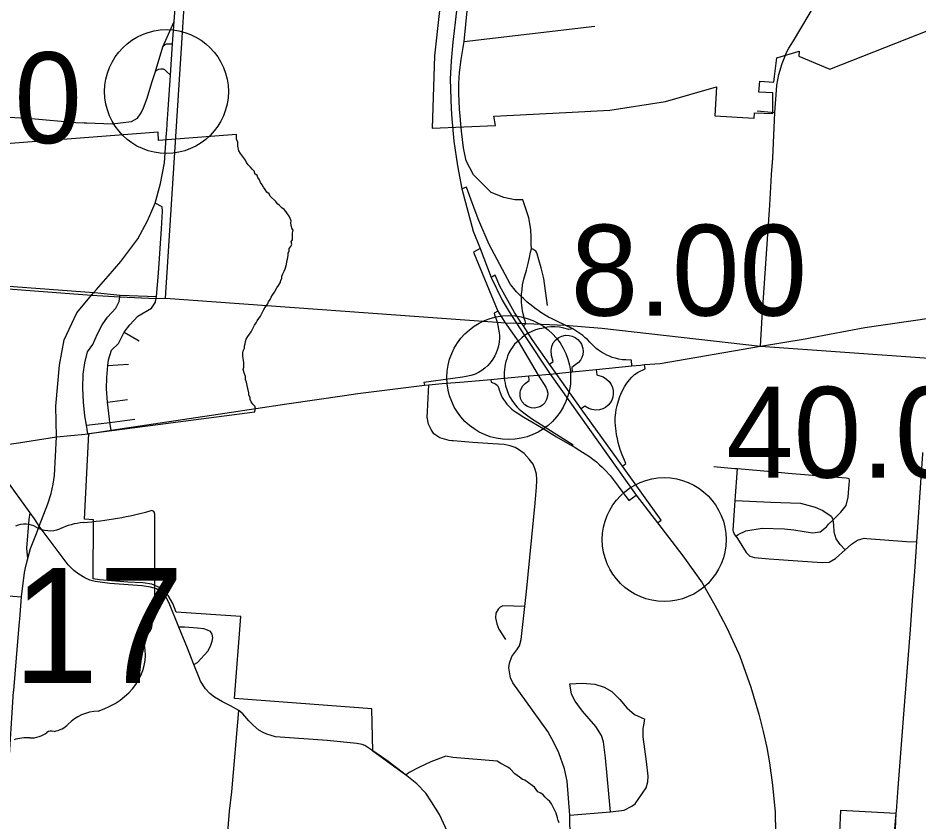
# Model space of a CAD drawing. Extents: x 1729596 to 1934326, y 644115 to 911751.
# Drawn here: x 1863218 to 1874118, y 715332 to 725068 of the extents above; entities that cross this region are included whole.
import ezdxf

# ---------------------------------------------------------------- set-up
doc = ezdxf.new("R2010")
doc.units = 0
for name, color, linetype in [('Default', 7, 'Continuous'), ('GM_X_City_Street', 7, 'Continuous'), ('GM_X_Corporation', 7, 'Continuous'), ('GM_X_County_Road', 7, 'Continuous'), ('GM_X_Interchange_Ramps', 7, 'Continuous'), ('GM_X_Interstate_Route', 7, 'Continuous'), ('GM_X_State_Route', 7, 'Continuous'), ('GM_X_State_Shield', 7, 'Continuous'), ('GM_X_Township', 7, 'Continuous')]:
    doc.layers.add(name, color=color, linetype=linetype)

msp = doc.modelspace()

# ---------------------------------------------------------------- linework, layer by layer
at = {"layer": 'Default'}
for centre in [(1865016, 724177), (1869161, 720714), (1871044, 718752)]:
    msp.add_circle(centre, 750, dxfattribs=at)
at = {"layer": 'GM_X_City_Street'}
for points in [[(1868565, 723967), (1868555, 724152), (1868555, 724279), (1868566, 724408), (1868586, 724564), (1868621, 724784), (1868726, 725857), (1868799, 726239), (1868851, 726695), (1868827, 727209), (1868807, 727404), (1868758, 727673), (1868701, 727938), (1868587, 728253), (1868398, 728627)], [(1872488, 724558), (1872527, 724652), (1872555, 724701), (1872608, 724792), (1872798, 725109), (1872854, 725199)], [(1864051, 723797), (1864359, 723788), (1864593, 723813), (1864664, 723856), (1864711, 723918), (1864738, 723982), (1864783, 724097), (1864840, 724285), (1864877, 724407), (1864971, 724717), (1865108, 725027)], [(1868621, 724784), (1870204, 724969)], [(1864971, 724717), (1864988, 724740), (1864999, 724748), (1865013, 724754), (1865022, 724755), (1865029, 724756), (1865088, 724755)], [(1872340, 723094), (1872344, 723173), (1872358, 723372), (1872383, 723923), (1872403, 724193), (1872408, 724256), (1872433, 724383), (1872471, 724517), (1872488, 724558)], [(1864877, 724407), (1864888, 724423), (1864892, 724428), (1864900, 724435), (1864924, 724449), (1864948, 724452), (1864975, 724451), (1864993, 724444), (1865010, 724430), (1865014, 724423), (1865063, 724375)], [(1860295, 724064), (1860907, 724019), (1862175, 723925), (1863380, 723850), (1863918, 723802), (1864019, 723798), (1864051, 723797)], [(1869331, 722867), (1869236, 722867), (1869101, 722896), (1868947, 722955), (1868734, 723170), (1868647, 723339), (1868614, 723495), (1868588, 723698), (1868565, 723967)], [(1872169, 723944), (1872383, 723923)], [(1872212, 721093), (1872230, 721446), (1872322, 722800), (1872340, 723094)], [(1864963, 722660), (1864966, 722724), (1864964, 722780), (1864879, 722826)], [(1869629, 721587), (1869587, 721913), (1869553, 722042), (1869526, 722139), (1869505, 722214), (1869499, 722231), (1869491, 722243), (1869479, 722252), (1869466, 722259), (1869451, 722269), (1869435, 722272), (1869433, 722335), (1869434, 722415), (1869427, 722508), (1869403, 722649), (1869331, 722867)], [(1864883, 721633), (1864890, 721673), (1864894, 721694), (1864919, 721979), (1864957, 722515), (1864963, 722660)], [(1861204, 721938), (1861282, 721948), (1861324, 721951), (1861384, 721952), (1862238, 721886), (1864135, 721745), (1864145, 721744)], [(1864065, 720034), (1864049, 720136), (1864029, 720252), (1864013, 720416), (1864004, 720587), (1864008, 720755), (1864028, 720891), (1864059, 721025), (1864125, 721116), (1864179, 721243), (1864237, 721354), (1864303, 721446), (1864401, 721554), (1864442, 721637), (1864452, 721692), (1864456, 721713)], [(1864145, 721744), (1864456, 721713), (1864894, 721694)], [(1864345, 720076), (1864330, 720171), (1864324, 720212), (1864301, 720416), (1864290, 720577), (1864292, 720713), (1864305, 720858), (1864315, 720929), (1864349, 721045), (1864433, 721128), (1864504, 721262), (1864574, 721351), (1864668, 721457), (1864834, 721554), (1864882, 721626), (1864883, 721633)], [(1864504, 721262), (1864687, 721160)], [(1864305, 720858), (1864557, 720876)], [(1868473, 719948), (1868439, 719951), (1868325, 719985), (1868252, 720034), (1868221, 720083), (1868189, 720148), (1868174, 720236), (1868176, 720301), (1868194, 720627)], [(1864301, 720416), (1864545, 720448)], [(1864049, 720136), (1864330, 720171), (1864632, 720209)], [(1869500, 719467), (1869501, 719481), (1869498, 719544), (1869483, 719601), (1869455, 719665), (1869408, 719726), (1869347, 719793), (1869281, 719844), (1869240, 719869), (1869180, 719887), (1869107, 719905), (1868970, 719910), (1868726, 719929), (1868487, 719947), (1868473, 719948)], [(1863425, 718991), (1863417, 719004), (1863365, 719074), (1863064, 719495), (1862780, 719861)], [(1873855, 715441), (1873857, 715465), (1873877, 715746), (1873947, 716636), (1874028, 717664), (1874053, 718013), (1874079, 718364), (1874102, 718723), (1874152, 719440), (1874176, 719789), (1874177, 719805)], [(1871643, 719638), (1871685, 719632), (1871898, 719613), (1871930, 719611), (1872345, 719575), (1872545, 719558), (1873038, 719516), (1873249, 719499), (1873266, 719497), (1873282, 719487)], [(1871910, 718795), (1871893, 718825), (1871884, 718844), (1871881, 718866), (1871905, 719225), (1871930, 719611)], [(1869907, 715157), (1869900, 715396), (1869899, 715413), (1869868, 715827), (1869835, 715976), (1869766, 716169), (1869706, 716295), (1869633, 716428), (1869209, 717017), (1869184, 717076), (1869162, 717200), (1869169, 717254), (1869199, 717336), (1869259, 717416), (1869292, 717466), (1869310, 717540), (1869356, 717943), (1869377, 718125), (1869483, 719193), (1869496, 719388), (1869500, 719467)], [(1873108, 719007), (1873184, 719082), (1873248, 719165), (1873272, 719267), (1873284, 719424), (1873289, 719457), (1873289, 719473), (1873282, 719487)], [(1871905, 719225), (1872336, 719207), (1872693, 719191), (1872873, 719146), (1872967, 719103), (1873064, 719034), (1873090, 718991)], [(1863335, 718522), (1863326, 718649), (1863352, 718996), (1863365, 719074)], [(1865891, 716681), (1865793, 716740), (1865693, 716789), (1865599, 716842), (1865542, 716888), (1865489, 716946), (1865427, 717038), (1865406, 717091), (1865346, 717238), (1865272, 717436), (1865166, 717693), (1865049, 717981), (1865007, 718057), (1864948, 718119), (1864895, 718154), (1864824, 718175), (1864722, 718193), (1864329, 718221), (1864152, 718243), (1864089, 718262), (1864027, 718290), (1863954, 718333), (1863894, 718379), (1863827, 718448), (1863475, 718913), (1863425, 718991)], [(1871910, 718795), (1871938, 718814), (1872034, 718859), (1872230, 718891), (1872502, 718881), (1872612, 718870), (1872839, 718832), (1872934, 718845), (1873008, 718907), (1873032, 718937), (1873090, 718991)], [(1873236, 718628), (1873174, 718692), (1873126, 718761), (1873102, 718841), (1873098, 718932), (1873090, 718991), (1873108, 719007)], [(1871910, 718795), (1871930, 718766), (1872038, 718596), (1872081, 718552), (1872139, 718533), (1872314, 718519), (1872835, 718481), (1872958, 718473), (1873043, 718480), (1873117, 718523), (1873236, 718628), (1873313, 718697), (1873383, 718745), (1873466, 718768), (1873496, 718767), (1873977, 718730), (1874102, 718723)], [(1860621, 718378), (1860914, 718355), (1861189, 718334), (1861303, 718328), (1861454, 718291), (1861510, 718276), (1861571, 718260), (1861726, 718203), (1861843, 718172), (1861975, 718156), (1862150, 718143), (1862696, 718105), (1862700, 718105), (1862947, 718084), (1863261, 718057)], [(1869356, 717943), (1869088, 717948), (1869058, 717932), (1869032, 717910), (1869003, 717862), (1868999, 717806), (1869016, 717730), (1869041, 717668), (1869120, 717543)], [(1865346, 717238), (1865390, 717263), (1865516, 717401), (1865549, 717463), (1865569, 717523), (1865578, 717564), (1865569, 717608), (1865549, 717638), (1865512, 717656), (1865470, 717671), (1865392, 717680), (1865236, 717693), (1865166, 717693)], [(1869899, 717004), (1870055, 717014), (1870203, 717001), (1870316, 716965), (1870408, 716911), (1870506, 716815), (1870590, 716715), (1870686, 716635), (1870809, 716576)], [(1870393, 715457), (1870334, 716107), (1870310, 716302), (1870284, 716379), (1870216, 716488), (1870056, 716676), (1869965, 716796), (1869923, 716879), (1869899, 717004)], [(1865545, 712379), (1865582, 712828), (1865623, 713461), (1865688, 714184), (1865735, 714898), (1865780, 715462), (1865808, 715696), (1865891, 716681)], [(1868420, 715212), (1868322, 715422), (1868227, 715577), (1868157, 715680), (1868046, 715793), (1867885, 715922), (1867684, 716075), (1867505, 716203), (1867418, 716257), (1867386, 716271), (1867320, 716283), (1866962, 716319), (1866338, 716365), (1866232, 716395), (1866188, 716416), (1866135, 716446), (1866066, 716503), (1866015, 716556), (1865942, 716642), (1865891, 716681)], [(1870692, 715551), (1870826, 715744), (1870846, 715820), (1870849, 715886), (1870829, 716065), (1870791, 716364), (1870789, 716466), (1870800, 716526), (1870807, 716562), (1870809, 716576)], [(1869899, 715413), (1870389, 715457), (1870393, 715457), (1870557, 715477), (1870652, 715522), (1870692, 715551)]]:
    msp.add_lwpolyline(points, dxfattribs=at)
at = {"layer": 'GM_X_Corporation'}
for points in [[(1868375, 725640), (1868262, 724609), (1868232, 723735), (1869002, 723768), (1868979, 723878), (1869851, 723924), (1870387, 723951), (1871060, 724057), (1871679, 724233), (1871659, 723882), (1872135, 723854), (1872139, 723921), (1872358, 723910), (1872361, 724161), (1872191, 724170), (1872204, 724303), (1872372, 724293), (1872381, 724358), (1872408, 724584), (1872680, 724666), (1872676, 724604), (1873050, 724448), (1875293, 725336)], [(1869773, 715323), (1869758, 715352), (1869751, 715381), (1869737, 715438), (1869679, 715552), (1869658, 715581), (1869629, 715603), (1869601, 715631), (1869579, 715660), (1869551, 715681), (1869515, 715696), (1869472, 715753), (1869443, 715774), (1869357, 715839), (1869329, 715846), (1869293, 715874), (1869236, 715917), (1869179, 715975), (1869150, 715996), (1869064, 716039), (1869022, 716070), (1868483, 716114), (1868401, 716130), (1868218, 716062), (1868073, 715993), (1867954, 715933), (1867915, 715901), (1867516, 716188), (1867504, 716702), (1865841, 716826), (1865915, 717820), (1865135, 717872), (1865093, 717979), (1865038, 718073), (1864978, 718135), (1864932, 718170), (1864840, 718211), (1864731, 718228), (1864549, 718237), (1864205, 718264), (1864129, 718276), (1864132, 718993), (1864023, 718999), (1864077, 720035), (1866088, 720299), (1866088, 720312), (1866095, 720339), (1866088, 720366), (1866061, 720393), (1866041, 720420), (1866028, 720447), (1866028, 720474), (1866014, 720501), (1866014, 720529), (1866000, 720583), (1865994, 720617), (1865987, 720657), (1865973, 720691), (1865973, 720725), (1865960, 720759), (1865946, 720813), (1865953, 720840), (1865953, 720894), (1865946, 720948), (1865940, 720975), (1865940, 721009), (1865946, 721036), (1865960, 721070), (1865960, 721097), (1865967, 721124), (1865973, 721151), (1865980, 721178), (1866000, 721212), (1866041, 721266), (1866082, 721348), (1866102, 721375), (1866116, 721402), (1866156, 721456), (1866197, 721537), (1866217, 721571), (1866244, 721605), (1866251, 721632), (1866271, 721659), (1866285, 721686), (1866305, 721720), (1866325, 721747), (1866352, 721801), (1866373, 721828), (1866393, 721862), (1866400, 721889), (1866413, 721916), (1866413, 721943), (1866427, 721970), (1866440, 722004), (1866454, 722031), (1866468, 722085), (1866474, 722119), (1866481, 722146), (1866488, 722194), (1866488, 722221), (1866501, 722248), (1866501, 722275), (1866522, 722302), (1866535, 722329), (1866528, 722356), (1866542, 722383), (1866542, 722410), (1866542, 722437), (1866542, 722465), (1866549, 722498), (1866535, 722525), (1866528, 722559), (1866522, 722586), (1866528, 722613), (1866501, 722668), (1866481, 722695), (1866467, 722722), (1866440, 722749), (1866413, 722769), (1866386, 722796), (1866359, 722817), (1866339, 722844), (1866271, 722911), (1866258, 722938), (1866231, 722959), (1866210, 722993), (1866190, 723020), (1866176, 723047), (1866156, 723074), (1866143, 723108), (1866122, 723135), (1866115, 723162), (1866088, 723182), (1866082, 723209), (1866055, 723236), (1866034, 723263), (1866007, 723290), (1865987, 723317), (1865973, 723345), (1865912, 723426), (1865892, 723460), (1865879, 723514), (1865879, 723568), (1865865, 723595), (1865865, 723656), (1864918, 723584), (1864915, 723684), (1853770, 722829)]]:
    msp.add_lwpolyline(points, dxfattribs=at)
msp.add_lwpolyline([(1873165, 715203), (1873225, 715201), (1873218, 715003), (1873729, 714985), (1873700, 714611), (1874429, 714585), (1874431, 714658), (1874281, 714663), (1874296, 715093), (1873824, 715110), (1873854, 715433), (1873181, 715472)], close=True, dxfattribs=at)
at = {"layer": 'GM_X_County_Road'}
msp.add_lwpolyline([(1873800, 714653), (1873840, 715148), (1873855, 715441)], dxfattribs=at)
at = {"layer": 'GM_X_Interchange_Ramps'}
for points in [[(1870652, 720855), (1870647, 720924), (1870580, 720927), (1870540, 720930), (1870496, 720937), (1870450, 720947), (1870415, 720958), (1870380, 720971), (1870348, 720985), (1870319, 721000), (1870285, 721020), (1870248, 721046), (1870221, 721067), (1870144, 721144), (1870114, 721174), (1870088, 721197), (1870057, 721223), (1870024, 721247), (1869998, 721265), (1869973, 721280), (1869937, 721304), (1869844, 721348), (1869736, 721399), (1869686, 721424), (1869643, 721447), (1869601, 721471), (1869551, 721502), (1869517, 721526), (1869477, 721554), (1869431, 721590), (1869386, 721627), (1869339, 721670), (1869316, 721693), (1869295, 721713), (1869257, 721754), (1869221, 721794), (1869184, 721841), (1868924, 722325), (1868800, 722615), (1868718, 722831), (1868651, 723020), (1868595, 722999)], [(1868814, 722275), (1868735, 722233), (1869029, 721519), (1869118, 721378), (1869274, 721155), (1869518, 720744), (1869611, 720598), (1869624, 720570), (1869633, 720523), (1869632, 720488), (1869620, 720447), (1869598, 720409), (1869569, 720380), (1869539, 720361), (1869507, 720350), (1869475, 720345), (1869433, 720348), (1869390, 720362), (1869358, 720383), (1869325, 720420), (1869305, 720461), (1869298, 720498), (1869298, 720533), (1869303, 720558), (1869314, 720587), (1869330, 720614), (1869360, 720644), (1869410, 720680), (1869403, 720734)], [(1869338, 721342), (1869370, 721369), (1869359, 721399), (1869349, 721430), (1869342, 721457), (1869335, 721487), (1869328, 721523), (1869323, 721556), (1869319, 721590), (1869317, 721622), (1869315, 721653), (1869315, 721679), (1869316, 721693), (1869317, 721725), (1869320, 721755), (1869322, 721778), (1869328, 721835), (1869343, 721904), (1869376, 722013), (1869397, 722095), (1869413, 722167), (1869426, 722234), (1869435, 722272)], [(1870963, 718956), (1871009, 718988), (1870539, 719641), (1870039, 720337), (1869736, 720764), (1869656, 720878), (1869445, 721175), (1869396, 721251), (1869338, 721342), (1869316, 721374), (1869232, 721502), (1869054, 721822), (1868995, 721952), (1868950, 721926)], [(1869029, 721519), (1868983, 721495), (1868990, 721474), (1869005, 721433), (1869019, 721386), (1869030, 721344), (1869039, 721299), (1869045, 721254), (1869048, 721224), (1869048, 721188), (1869045, 721147), (1869040, 721117), (1869033, 721082), (1869022, 721047), (1869009, 721012), (1868992, 720977), (1868967, 720935), (1868937, 720893), (1868908, 720861), (1868872, 720827), (1868834, 720799), (1868795, 720774), (1868745, 720753), (1868702, 720739), (1868645, 720725), (1868602, 720717), (1868134, 720655), (1868139, 720620)], [(1869937, 721304), (1869888, 721297), (1869830, 721314), (1869775, 721323), (1869724, 721328), (1869675, 721327), (1869627, 721323), (1869561, 721310), (1869529, 721304), (1869484, 721290), (1869439, 721272), (1869396, 721251), (1869353, 721224), (1869319, 721197), (1869274, 721155), (1869231, 721118), (1869205, 721083), (1869187, 721054), (1869164, 721012), (1869147, 720975), (1869136, 720942), (1869125, 720907), (1869117, 720874), (1869112, 720843), (1869108, 720812), (1869105, 720777), (1869105, 720745), (1869107, 720711), (1869107, 720707), (1869110, 720678), (1869116, 720646), (1869123, 720613), (1869136, 720570), (1869149, 720535), (1869164, 720501), (1869179, 720471), (1869197, 720442), (1869217, 720413), (1869239, 720385), (1869265, 720355), (1869289, 720331), (1869328, 720298), (1869375, 720262), (1869438, 720220), (1869940, 719901), (1869931, 719886)], [(1869656, 720878), (1869698, 720908), (1869679, 720983), (1869676, 721040), (1869681, 721089), (1869701, 721133), (1869732, 721172), (1869768, 721200), (1869805, 721216), (1869848, 721226), (1869892, 721225), (1869929, 721217), (1869965, 721200), (1869999, 721175), (1870026, 721144), (1870042, 721118), (1870059, 721064), (1870062, 721032), (1870057, 720990), (1870046, 720956), (1870030, 720926), (1870005, 720895), (1869975, 720871), (1869924, 720836), (1869928, 720783)], [(1870218, 720811), (1870227, 720745), (1870303, 720722), (1870346, 720696), (1870376, 720667), (1870403, 720629), (1870417, 720594), (1870426, 720558), (1870427, 720518), (1870421, 720478), (1870408, 720441), (1870390, 720409), (1870364, 720379), (1870332, 720353), (1870302, 720337), (1870262, 720324), (1870215, 720319), (1870166, 720326), (1870130, 720338), (1870083, 720369), (1870039, 720337)], [(1870539, 719641), (1870580, 719672), (1870558, 719720), (1870534, 719779), (1870515, 719832), (1870500, 719882), (1870488, 719927), (1870478, 719973), (1870468, 720023), (1870461, 720064), (1870453, 720129), (1870451, 720176), (1870452, 720229), (1870457, 720287), (1870463, 720327), (1870473, 720377), (1870489, 720434), (1870507, 720484), (1870532, 720541), (1870565, 720602), (1870592, 720645), (1870623, 720686), (1870651, 720720), (1870686, 720751), (1870727, 720778), (1870814, 720821), (1870807, 720871)], [(1868943, 720692), (1868948, 720658), (1868999, 720639), (1869024, 720616), (1869038, 720594), (1869046, 720567), (1869056, 720534), (1869070, 720501), (1869083, 720474), (1869098, 720449), (1869120, 720417), (1869138, 720393), (1869157, 720372), (1869177, 720351), (1869197, 720333), (1869218, 720316), (1869242, 720299), (1869264, 720285), (1869342, 720234), (1869439, 720177), (1869577, 720096), (1869741, 719998), (1869931, 719886), (1869952, 719874), (1870021, 719831), (1870086, 719791), (1870138, 719757), (1870179, 719727), (1870223, 719692), (1870261, 719659), (1870291, 719629), (1870329, 719594), (1870389, 719529), (1870487, 719400), (1870617, 719226), (1870706, 719288)]]:
    msp.add_lwpolyline(points, dxfattribs=at)
at = {"layer": 'GM_X_Interstate_Route'}
for points in [[(1868643, 725918), (1868593, 725653), (1868527, 725155), (1868483, 724777), (1868462, 724548), (1868450, 724329), (1868462, 723970), (1868473, 723845)], [(1868473, 723845), (1868498, 723577), (1868539, 723278), (1868595, 722999)], [(1868595, 722999), (1868730, 722487), (1868814, 722275)], [(1868814, 722275), (1868950, 721926), (1869081, 721651), (1869165, 721509), (1869254, 721373), (1869353, 721224), (1869662, 720757)], [(1869662, 720757), (1870706, 719288)], [(1870706, 719288), (1870963, 718956)], [(1870963, 718956), (1871270, 718557), (1871505, 718230), (1871659, 717958), (1871687, 717904)], [(1871687, 717904), (1871802, 717682), (1871943, 717377)], [(1871943, 717377), (1871961, 717339), (1872094, 716965), (1872191, 716638), (1872242, 716428), (1872288, 716233), (1872319, 716049), (1872355, 715778), (1872386, 715450), (1872396, 714954), (1872371, 714586), (1872359, 714505)]]:
    msp.add_lwpolyline(points, dxfattribs=at)
at = {"layer": 'GM_X_State_Route'}
for points in [[(1865108, 725027), (1865145, 725525), (1865269, 727286)], [(1865036, 723959), (1865063, 724375), (1865088, 724755), (1865108, 725027)], [(1865026, 723791), (1865033, 723903)], [(1865033, 723903), (1865036, 723959)], [(1865018, 723678), (1865020, 723701), (1865026, 723791)], [(1864944, 723065), (1864994, 723315), (1865018, 723678)], [(1864167, 721782), (1864309, 721943), (1864465, 722119), (1864670, 722393), (1864786, 722612), (1864879, 722826), (1864944, 723062), (1864944, 723065)], [(1863684, 719995), (1863677, 720369), (1863720, 720865), (1863775, 721170), (1863932, 721496), (1864108, 721712), (1864135, 721745), (1864167, 721782)], [(1872833, 721198), (1873473, 721320), (1874283, 721436), (1874386, 721450)], [(1870756, 720866), (1870807, 720871), (1870996, 720886), (1872212, 721093), (1872753, 721182), (1872833, 721198)], [(1869610, 720752), (1869662, 720757), (1869736, 720764), (1869928, 720783), (1870218, 720811), (1870652, 720855), (1870756, 720866)], [(1868622, 720664), (1868943, 720692), (1869107, 720707), (1869403, 720734), (1869518, 720744), (1869610, 720752)], [(1867171, 720497), (1867335, 720521), (1868139, 720620), (1868194, 720627), (1868354, 720641), (1868622, 720664)], [(1865723, 720284), (1866472, 720397), (1867171, 720497)], [(1864115, 720041), (1864345, 720076), (1865723, 720284)], [(1862833, 719868), (1863225, 719923), (1863684, 719995)], [(1863238, 717788), (1863261, 718057), (1863296, 718352), (1863315, 718446), (1863335, 718522), (1863370, 718642), (1863441, 718824), (1863475, 718913), (1863580, 719185), (1863619, 719311), (1863642, 719422), (1863658, 719528), (1863684, 719995)], [(1863684, 719995), (1864030, 720028), (1864061, 720033)], [(1864061, 720033), (1864065, 720034), (1864115, 720041)], [(1863102, 715953), (1863165, 716912), (1863166, 716926), (1863216, 717519), (1863235, 717756), (1863238, 717788)]]:
    msp.add_lwpolyline(points, dxfattribs=at)
at = {"layer": 'GM_X_State_Shield'}
for p, q in [((1864873, 717962), (1864873, 719068)), ((1864872, 717962), (1864873, 717962))]:
    msp.add_line(p, q, dxfattribs=at)
for centre, major_axis, start_param, end_param in [((1863633, 721896), (3691, 0), 4.814394, 5.042369), ((1864834, 719072), (38.7, 0), 6.141152, 7.989035), ((1864104, 718370), (743, 0), 1.699011, 2.107814), ((1863302, 718750), (235, 0), 0.950623, 2.079405), ((1863605, 719085), (282, 0), 4.081561, 5.145723), ((1864864, 717881), (60, 0), 1.883978, 3.671073), ((1864831, 717958), (41.5, 0), 5.05454, 6.418171), ((1864482, 717741), (360, 0), 5.934695, 6.695948), ((1865011, 717500), (262, 0), 2.387724, 3.262537), ((1863839, 717359), (923, 0), 5.101752, 6.440018), ((1864229, 716272), (506, 0), 1.647645, 2.488434), ((1863588, 716661), (298, 0), 4.937069, 5.64225), ((1863328, 716003), (435, 0), 1.495662, 1.94098), ((1863367, 716575), (282, 0), 4.691044, 5.507374), ((1863622, 716370), (79.4, 0), 1.147584, 2.315152)]:
    msp.add_ellipse(centre, major_axis=major_axis, ratio=0.8, start_param=start_param, end_param=end_param, dxfattribs=at)
at = {"layer": 'GM_X_Township'}
for points in [[(1865005, 721674), (1865437, 728430)], [(1861185, 721935), (1864108, 721712), (1864452, 721692), (1864890, 721673), (1865005, 721674), (1869019, 721386), (1869118, 721378), (1869254, 721373), (1869316, 721374), (1869370, 721369), (1869844, 721348), (1870289, 721311), (1872212, 721093), (1874254, 720949), (1875526, 720860), (1876972, 720757), (1877939, 720690), (1881059, 720539), (1883562, 720375), (1886446, 720187), (1890201, 719965)]]:
    msp.add_lwpolyline(points, dxfattribs=at)

# ---------------------------------------------------------------- texts
at = {"layer": 'Default'}
for s, p in [('16.00', (1860311, 723553)), ('8.00', (1869911, 721464)), ('40.00', (1871794, 719502))]:
    msp.add_text(s, height=1100, dxfattribs=at).set_placement(p)
at = {"layer": 'GM_X_State_Shield'}
msp.add_text('317', height=1392.2, dxfattribs=at).set_placement((1862122, 717015))

doc.saveas('drawing.dxf')
